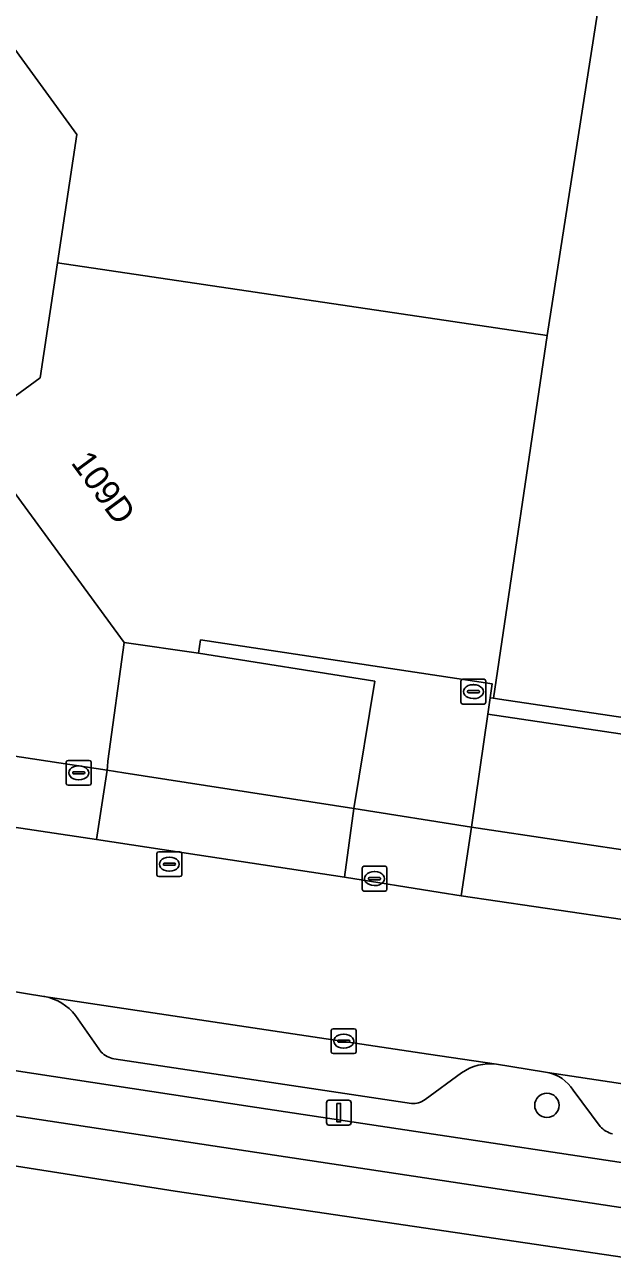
# Model space of a CAD drawing. Extents: x 163008 to 163854, y 382777 to 383982.
# Drawn here: x 163526.48 to 163550.15, y 382813.62 to 382862.95 of the extents above; entities that cross this region are included whole.
import ezdxf

# ---------------------------------------------------------------- set-up
doc = ezdxf.new("R2010")
doc.units = 0
for name, color, linetype in [('IMGEO_Boom', 7, 'Continuous'), ('IMGEO_Brandkraan', 7, 'Continuous'), ('IMGEO_Erf', 7, 'Continuous'), ('IMGEO_Fietspad_open', 7, 'Continuous'), ('IMGEO_Groenvoorziening', 7, 'Continuous'), ('IMGEO_Kolk', 7, 'Continuous'), ('IMGEO_Lichtmast', 7, 'Continuous'), ('IMGEO_Pand', 7, 'Continuous'), ('IMGEO_Pand_nummerreeks', 7, 'Continuous'), ('IMGEO_Parkeervlak_open', 7, 'Continuous'), ('IMGEO_Rijbaan_lokaal_open', 7, 'Continuous'), ('IMGEO_Rioolput', 7, 'Continuous'), ('IMGEO_Voetpad_open', 7, 'Continuous'), ('IMGEO_Waterloop', 7, 'Continuous')]:
    doc.layers.add(name, color=color, linetype=linetype)

msp = doc.modelspace()

# ---------------------------------------------------------------- linework, layer by layer
at = {"layer": 'IMGEO_Boom'}
msp.add_circle((163547.508, 382819.496), 0.489, dxfattribs=at)
at = {"layer": 'IMGEO_Brandkraan'}
for p, q in [((163528.165, 382832.437), (163528.165, 382833.289)), ((163528.24, 382833.363), (163529.092, 382833.363)), ((163528.653, 382833.143), (163528.678, 382833.143)), ((163529.166, 382833.289), (163529.166, 382832.437)), ((163528.424, 382832.857), (163528.424, 382832.869)), ((163528.862, 382832.82), (163528.464, 382832.82)), ((163528.467, 382832.906), (163528.865, 382832.906)), ((163528.676, 382832.583), (163528.651, 382832.583)), ((163528.908, 382832.869), (163528.908, 382832.857)), ((163529.092, 382832.363), (163528.24, 382832.363))]:
    msp.add_line(p, q, dxfattribs=at)
for points in [[(163528.165, 382832.437), (163528.165, 382833.289)], [(163528.24, 382833.363), (163529.092, 382833.363)], [(163529.166, 382833.289), (163529.166, 382832.437)], [(163529.092, 382832.363), (163528.24, 382832.363)]]:
    msp.add_lwpolyline(points, dxfattribs=at)
for centre, radius, start, end in [((163528.242, 382833.287), 0.0765, 91.552, 178.448), ((163528.242, 382833.287), 0.0765, 91.552, 178.448), ((163529.09, 382833.287), 0.0765, 1.552, 88.448), ((163529.09, 382833.287), 0.0765, 1.552, 88.448), ((163528.464, 382832.866), 0.0403, 85.8775, 175.7526), ((163528.461, 382832.856), 0.0366, 178.938, 274.7102), ((163528.865, 382832.863), 0.043, 264.8664, 352.4533), ((163528.869, 382832.868), 0.0386, 1.7309, 96.639), ((163528.242, 382832.439), 0.0765, 181.552, 268.448), ((163528.242, 382832.439), 0.0765, 181.552, 268.448), ((163529.09, 382832.439), 0.0765, 271.552, 358.448), ((163529.09, 382832.439), 0.0765, 271.552, 358.448)]:
    msp.add_arc(centre, radius, start, end, dxfattribs=at)
for centre, major_axis, ratio, start_param, end_param in [((163528.652, 382832.863), (-0.387, 0.002), 0.722429, 4.712389, 7.853982), ((163528.677, 382832.863), (-0.39, 0.002), 0.717154, 1.570796, 4.712389)]:
    msp.add_ellipse(centre, major_axis=major_axis, ratio=ratio, start_param=start_param, end_param=end_param, dxfattribs=at)
at = {"layer": 'IMGEO_Erf'}
msp.add_lwpolyline([(163519.013, 382834.609), (163529.813, 382832.97), (163529.821, 382833.115), (163529.838, 382833.337), (163530.501, 382838.105), (163524.235, 382846.638), (163527.118, 382848.744), (163527.811, 382853.367), (163528.584, 382858.527), (163522.293, 382867.17), (163525.294, 382869.399), (163527.689, 382869.057), (163529.148, 382878.718), (163522.779, 382887.322), (163525.768, 382889.565), (163528.123, 382889.199), (163528.806, 382893.791), (163526.516, 382894.146), (163520.094, 382902.907), (163522.95, 382905.012), (163523.569, 382909.018)], dxfattribs=at)
at = {"layer": 'IMGEO_Fietspad_open'}
for points in [[(163686.181, 382796.847), (163580.024, 382812.745), (163535.568, 382819.448), (163509.609, 382823.407)], [(163509.094, 382821.64), (163535.397, 382817.662), (163579.683, 382810.971), (163685.894, 382795.009), (163685.894, 382795.009), (163686.181, 382796.847)]]:
    msp.add_lwpolyline(points, dxfattribs=at)
at = {"layer": 'IMGEO_Groenvoorziening'}
for points in [[(163407.316, 382827.646), (163421.963, 382825.134), (163483.656, 382816.879), (163485.145, 382816.814), (163490.933, 382817.132), (163500, 382817.915), (163514.398, 382818.897), (163532.552, 382816.044), (163644.684, 382799.5), (163685.451, 382793.218), (163685.611, 382793.195), (163685.611, 382793.195)], [(163527.301, 382823.866), (163527.258, 382823.873), (163525.71, 382824.122)], [(163509.609, 382823.407), (163535.568, 382819.448), (163580.024, 382812.745), (163686.181, 382796.847), (163686.654, 382799.878)], [(163529.568, 382821.638), (163528.53, 382823.111)], [(163685.611, 382793.195), (163685.894, 382795.009), (163685.894, 382795.009), (163579.683, 382810.971), (163535.397, 382817.662), (163509.094, 382821.64)], [(163542.057, 382819.569), (163530.084, 382821.366)], [(163544.076, 382820.797), (163542.607, 382819.726)], [(163547.53, 382820.816), (163547.367, 382820.84), (163545.478, 382821.145)], [(163549.648, 382818.639), (163548.563, 382820.109)]]:
    msp.add_lwpolyline(points, dxfattribs=at)
for centre, radius, start, end in [((163526.918, 382821.865), 2.037, 37.6998, 79.1737), ((163530.25, 382822.306), 0.955, 224.4153, 259.9944), ((163545.209, 382819.23), 1.933, 82.0034, 125.8767), ((163547.209, 382819.239), 1.61, 32.7287, 78.4947), ((163542.121, 382820.385), 0.819, 265.4814, 306.3819), ((163550.501, 382819.51), 1.219, 225.5897, 253.1592)]:
    msp.add_arc(centre, radius, start, end, dxfattribs=at)
at = {"layer": 'IMGEO_Kolk'}
for p, q in [((163544.05, 382835.701), (163544.05, 382836.553)), ((163544.125, 382836.627), (163544.977, 382836.627)), ((163545.051, 382836.553), (163545.051, 382835.701)), ((163544.309, 382836.121), (163544.309, 382836.133)), ((163544.747, 382836.084), (163544.349, 382836.084)), ((163544.352, 382836.17), (163544.75, 382836.17)), ((163544.538, 382836.407), (163544.563, 382836.407)), ((163544.793, 382836.133), (163544.793, 382836.121)), ((163544.977, 382835.627), (163544.125, 382835.627)), ((163544.561, 382835.847), (163544.536, 382835.847)), ((163540.146, 382829.109), (163540.998, 382829.109)), ((163540.071, 382828.183), (163540.071, 382829.035)), ((163540.33, 382828.603), (163540.33, 382828.615)), ((163540.768, 382828.566), (163540.37, 382828.566)), ((163540.373, 382828.652), (163540.771, 382828.652)), ((163540.559, 382828.889), (163540.584, 382828.889)), ((163540.814, 382828.615), (163540.814, 382828.603)), ((163541.072, 382829.035), (163541.072, 382828.183)), ((163540.998, 382828.109), (163540.146, 382828.109)), ((163540.582, 382828.329), (163540.557, 382828.329)), ((163538.831, 382821.648), (163538.831, 382822.5)), ((163538.906, 382822.574), (163539.758, 382822.574)), ((163539.319, 382822.354), (163539.344, 382822.354)), ((163539.832, 382822.5), (163539.832, 382821.648)), ((163539.09, 382822.068), (163539.09, 382822.08)), ((163539.528, 382822.031), (163539.13, 382822.031)), ((163539.133, 382822.117), (163539.531, 382822.117)), ((163539.342, 382821.794), (163539.317, 382821.794)), ((163539.574, 382822.08), (163539.574, 382822.068)), ((163539.758, 382821.574), (163538.906, 382821.574))]:
    msp.add_line(p, q, dxfattribs=at)
for points in [[(163544.05, 382835.701), (163544.05, 382836.553)], [(163544.125, 382836.627), (163544.977, 382836.627)], [(163545.051, 382836.553), (163545.051, 382835.701)], [(163544.977, 382835.627), (163544.125, 382835.627)], [(163540.146, 382829.109), (163540.998, 382829.109)], [(163540.071, 382828.183), (163540.071, 382829.035)], [(163541.072, 382829.035), (163541.072, 382828.183)], [(163540.998, 382828.109), (163540.146, 382828.109)], [(163538.831, 382821.648), (163538.831, 382822.5)], [(163538.906, 382822.574), (163539.758, 382822.574)], [(163539.832, 382822.5), (163539.832, 382821.648)], [(163539.758, 382821.574), (163538.906, 382821.574)]]:
    msp.add_lwpolyline(points, dxfattribs=at)
for centre, radius, start, end in [((163544.127, 382836.551), 0.0765, 91.552, 178.448), ((163544.127, 382836.551), 0.0765, 91.552, 178.448), ((163544.975, 382836.551), 0.0765, 1.552, 88.448), ((163544.975, 382836.551), 0.0765, 1.552, 88.448), ((163544.349, 382836.13), 0.0403, 85.8775, 175.7526), ((163544.346, 382836.12), 0.0366, 178.938, 274.7102), ((163544.75, 382836.127), 0.043, 264.8664, 352.4533), ((163544.754, 382836.132), 0.0386, 1.7309, 96.639), ((163544.127, 382835.703), 0.0765, 181.552, 268.448), ((163544.127, 382835.703), 0.0765, 181.552, 268.448), ((163544.975, 382835.703), 0.0765, 271.552, 358.448), ((163544.975, 382835.703), 0.0765, 271.552, 358.448), ((163540.148, 382829.033), 0.0765, 91.552, 178.448), ((163540.148, 382829.033), 0.0765, 91.552, 178.448), ((163540.996, 382829.033), 0.0765, 1.552, 88.448), ((163540.996, 382829.033), 0.0765, 1.552, 88.448), ((163540.37, 382828.612), 0.0403, 85.8775, 175.7526), ((163540.367, 382828.602), 0.0366, 178.938, 274.7102), ((163540.771, 382828.609), 0.043, 264.8664, 352.4533), ((163540.775, 382828.614), 0.0386, 1.7309, 96.639), ((163540.148, 382828.185), 0.0765, 181.552, 268.448), ((163540.148, 382828.185), 0.0765, 181.552, 268.448), ((163540.996, 382828.185), 0.0765, 271.552, 358.448), ((163540.996, 382828.185), 0.0765, 271.552, 358.448), ((163538.908, 382822.498), 0.0765, 91.552, 178.448), ((163538.908, 382822.498), 0.0765, 91.552, 178.448), ((163539.756, 382822.498), 0.0765, 1.552, 88.448), ((163539.756, 382822.498), 0.0765, 1.552, 88.448), ((163539.13, 382822.077), 0.0403, 85.8775, 175.7526), ((163539.127, 382822.067), 0.0366, 178.938, 274.7102), ((163539.531, 382822.074), 0.043, 264.8664, 352.4533), ((163539.535, 382822.079), 0.0386, 1.7309, 96.639), ((163538.908, 382821.65), 0.0765, 181.552, 268.448), ((163538.908, 382821.65), 0.0765, 181.552, 268.448), ((163539.756, 382821.65), 0.0765, 271.552, 358.448), ((163539.756, 382821.65), 0.0765, 271.552, 358.448)]:
    msp.add_arc(centre, radius, start, end, dxfattribs=at)
for centre, major_axis, ratio, start_param, end_param in [((163544.537, 382836.127), (-0.387, 0.002), 0.722429, 4.712389, 7.853982), ((163544.562, 382836.127), (-0.39, 0.002), 0.717154, 1.570796, 4.712389), ((163540.558, 382828.609), (-0.387, 0.002), 0.722429, 4.712389, 7.853982), ((163540.583, 382828.609), (-0.39, 0.002), 0.717154, 1.570796, 4.712389), ((163539.318, 382822.074), (-0.387, 0.002), 0.722429, 4.712389, 7.853982), ((163539.343, 382822.074), (-0.39, 0.002), 0.717154, 1.570796, 4.712389)]:
    msp.add_ellipse(centre, major_axis=major_axis, ratio=ratio, start_param=start_param, end_param=end_param, dxfattribs=at)
at = {"layer": 'IMGEO_Lichtmast'}
for p, q in [((163538.737, 382819.699), (163539.527, 382819.699)), ((163539.527, 382819.699), (163538.737, 382819.699)), ((163538.637, 382818.799), (163538.637, 382819.599)), ((163538.637, 382819.599), (163538.637, 382818.799)), ((163539.627, 382819.599), (163539.627, 382818.799)), ((163539.627, 382818.799), (163539.627, 382819.599)), ((163539.527, 382818.699), (163538.737, 382818.699)), ((163538.737, 382818.699), (163539.527, 382818.699))]:
    msp.add_line(p, q, dxfattribs=at)
msp.add_lwpolyline([(163539.057, 382819.574), (163539.207, 382819.574), (163539.207, 382818.824), (163539.057, 382818.824), (163539.057, 382819.574)], dxfattribs=at)
for centre, start, end in [((163538.737, 382819.599), 90, 180), ((163538.737, 382819.599), 90, 180), ((163539.527, 382819.599), 0, 90), ((163539.527, 382819.599), 360, 90), ((163538.737, 382818.799), 180, 270), ((163538.737, 382818.799), 180, 270), ((163539.527, 382818.799), 270, 0), ((163539.527, 382818.799), 270, 0)]:
    msp.add_arc(centre, 0.1, start, end, dxfattribs=at)
at = {"layer": 'IMGEO_Pand'}
for points in [[(163570.11, 382895.617), (163554.796, 382897.884), (163552.882, 382885.309), (163549.906, 382865.757), (163547.514, 382850.444), (163545.356, 382835.858), (163545.604, 382835.822), (163559.875, 382833.708)], [(163527.811, 382853.367), (163547.514, 382850.444), (163549.906, 382865.757), (163527.689, 382869.057), (163525.294, 382869.399), (163522.293, 382867.17), (163528.584, 382858.527)], [(163527.811, 382853.367), (163527.118, 382848.744), (163524.235, 382846.638), (163530.501, 382838.105), (163533.487, 382837.668), (163533.573, 382838.205), (163545.304, 382836.441), (163545.227, 382835.876), (163545.356, 382835.858), (163547.514, 382850.444)]]:
    msp.add_lwpolyline(points, close=True, dxfattribs=at)
at = {"layer": 'IMGEO_Parkeervlak_open'}
for points in [[(163530.501, 382838.105), (163529.838, 382833.337), (163529.821, 382833.115), (163529.813, 382832.97), (163530.481, 382832.866), (163539.739, 382831.423), (163540.577, 382836.546), (163533.487, 382837.668)], [(163544.475, 382830.676), (163555.214, 382829.064), (163555.872, 382833.621), (163545.133, 382835.224)]]:
    msp.add_lwpolyline(points, close=True, dxfattribs=at)
for points in [[(163542.74, 382821.554), (163527.258, 382823.873), (163527.301, 382823.866)], [(163528.53, 382823.111), (163529.568, 382821.638)], [(163530.084, 382821.366), (163542.057, 382819.569)], [(163545.478, 382821.145), (163542.74, 382821.554)], [(163542.607, 382819.726), (163544.076, 382820.797)], [(163564.547, 382818.255), (163547.53, 382820.816)], [(163548.563, 382820.109), (163549.648, 382818.639)]]:
    msp.add_lwpolyline(points, dxfattribs=at)
for centre, radius, start, end in [((163526.918, 382821.865), 2.037, 37.6998, 79.1737), ((163530.25, 382822.306), 0.955, 224.4153, 259.9944), ((163545.209, 382819.23), 1.933, 82.0034, 125.8767), ((163547.209, 382819.239), 1.61, 32.7287, 78.4947), ((163542.121, 382820.385), 0.819, 265.4814, 306.3819), ((163550.501, 382819.51), 1.219, 225.5897, 253.1592)]:
    msp.add_arc(centre, radius, start, end, dxfattribs=at)
at = {"layer": 'IMGEO_Rijbaan_lokaal_open'}
for points in [[(163584.294, 382821.838), (163578.766, 382822.69), (163573.688, 382823.453), (163563.153, 382825.089), (163560.598, 382825.454), (163556.788, 382825.999), (163554.805, 382826.351), (163549.901, 382827.064), (163544.056, 382827.913), (163543.206, 382828.05), (163539.364, 382828.667), (163533.433, 382829.567), (163529.385, 382830.182), (163512.783, 382832.665), (163490.123, 382835.931), (163478.557, 382837.692), (163477.677, 382837.814), (163474.972, 382838.246)], [(163472.515, 382832.16), (163475.736, 382831.717), (163489.124, 382829.666), (163490.543, 382829.424), (163501.914, 382827.724), (163503.022, 382827.548), (163514.105, 382825.862), (163525.71, 382824.122), (163527.258, 382823.873), (163542.74, 382821.554), (163545.478, 382821.145), (163547.367, 382820.84), (163547.53, 382820.816), (163564.547, 382818.255), (163566.771, 382817.917), (163571.05, 382817.267), (163583.274, 382815.396), (163585.042, 382815.141)]]:
    msp.add_lwpolyline(points, dxfattribs=at)
at = {"layer": 'IMGEO_Rioolput'}
for p, q in [((163531.812, 382828.764), (163531.812, 382829.616)), ((163531.887, 382829.69), (163532.739, 382829.69)), ((163532.813, 382829.616), (163532.813, 382828.764)), ((163532.071, 382829.184), (163532.071, 382829.196)), ((163532.509, 382829.147), (163532.111, 382829.147)), ((163532.114, 382829.233), (163532.512, 382829.233)), ((163532.3, 382829.47), (163532.325, 382829.47)), ((163532.555, 382829.196), (163532.555, 382829.184)), ((163532.739, 382828.69), (163531.887, 382828.69)), ((163532.323, 382828.91), (163532.298, 382828.91))]:
    msp.add_line(p, q, dxfattribs=at)
for points in [[(163531.812, 382828.764), (163531.812, 382829.616)], [(163531.887, 382829.69), (163532.739, 382829.69)], [(163532.813, 382829.616), (163532.813, 382828.764)], [(163532.739, 382828.69), (163531.887, 382828.69)]]:
    msp.add_lwpolyline(points, dxfattribs=at)
for centre, radius, start, end in [((163531.889, 382829.614), 0.0765, 91.552, 178.448), ((163531.889, 382829.614), 0.0765, 91.552, 178.448), ((163532.737, 382829.614), 0.0765, 1.552, 88.448), ((163532.737, 382829.614), 0.0765, 1.552, 88.448), ((163532.111, 382829.193), 0.0403, 85.8775, 175.7526), ((163532.108, 382829.183), 0.0366, 178.938, 274.7102), ((163532.512, 382829.19), 0.043, 264.8664, 352.4533), ((163532.516, 382829.195), 0.0386, 1.7309, 96.639), ((163531.889, 382828.766), 0.0765, 181.552, 268.448), ((163531.889, 382828.766), 0.0765, 181.552, 268.448), ((163532.737, 382828.766), 0.0765, 271.552, 358.448), ((163532.737, 382828.766), 0.0765, 271.552, 358.448)]:
    msp.add_arc(centre, radius, start, end, dxfattribs=at)
for centre, major_axis, ratio, start_param, end_param in [((163532.299, 382829.19), (-0.387, 0.002), 0.722429, 4.712389, 7.853982), ((163532.324, 382829.19), (-0.39, 0.002), 0.717154, 1.570796, 4.712389)]:
    msp.add_ellipse(centre, major_axis=major_axis, ratio=ratio, start_param=start_param, end_param=end_param, dxfattribs=at)
at = {"layer": 'IMGEO_Voetpad_open'}
for points in [[(163508.636, 382836.183), (163498.752, 382837.683), (163497.925, 382837.804), (163494.963, 382838.238), (163490.511, 382838.891), (163490.123, 382835.931), (163512.783, 382832.665), (163529.385, 382830.182), (163529.813, 382832.97), (163519.013, 382834.609)], [(163545.304, 382836.441), (163533.573, 382838.205), (163533.487, 382837.668), (163540.577, 382836.546), (163539.739, 382831.423), (163544.475, 382830.676), (163545.133, 382835.224), (163545.227, 382835.876)], [(163559.875, 382833.708), (163545.604, 382835.822), (163545.356, 382835.858), (163545.227, 382835.876), (163545.133, 382835.224), (163555.872, 382833.621), (163555.214, 382829.064), (163557.176, 382828.801), (163557.812, 382833.342), (163560.202, 382832.998), (163560.299, 382833.645)], [(163529.813, 382832.97), (163529.385, 382830.182), (163533.433, 382829.567), (163539.364, 382828.667), (163539.739, 382831.423), (163530.481, 382832.866)], [(163544.475, 382830.676), (163539.739, 382831.423), (163539.364, 382828.667), (163543.206, 382828.05), (163544.056, 382827.913)], [(163544.056, 382827.913), (163549.901, 382827.064), (163554.805, 382826.351), (163555.214, 382829.064), (163544.475, 382830.676)]]:
    msp.add_lwpolyline(points, close=True, dxfattribs=at)
at = {"layer": 'IMGEO_Waterloop'}
msp.add_lwpolyline([(163407.316, 382827.646), (163421.963, 382825.134), (163483.656, 382816.879), (163485.145, 382816.814), (163490.933, 382817.132), (163500, 382817.915), (163514.398, 382818.897), (163532.552, 382816.044), (163644.684, 382799.5), (163685.451, 382793.218), (163685.611, 382793.195), (163685.611, 382793.195)], dxfattribs=at)

# ---------------------------------------------------------------- texts
at = {"layer": 'IMGEO_Pand_nummerreeks'}
msp.add_text('109D', height=1, rotation=306.2908, dxfattribs=at).set_placement((163528.324, 382845.328))

doc.saveas('drawing.dxf')
